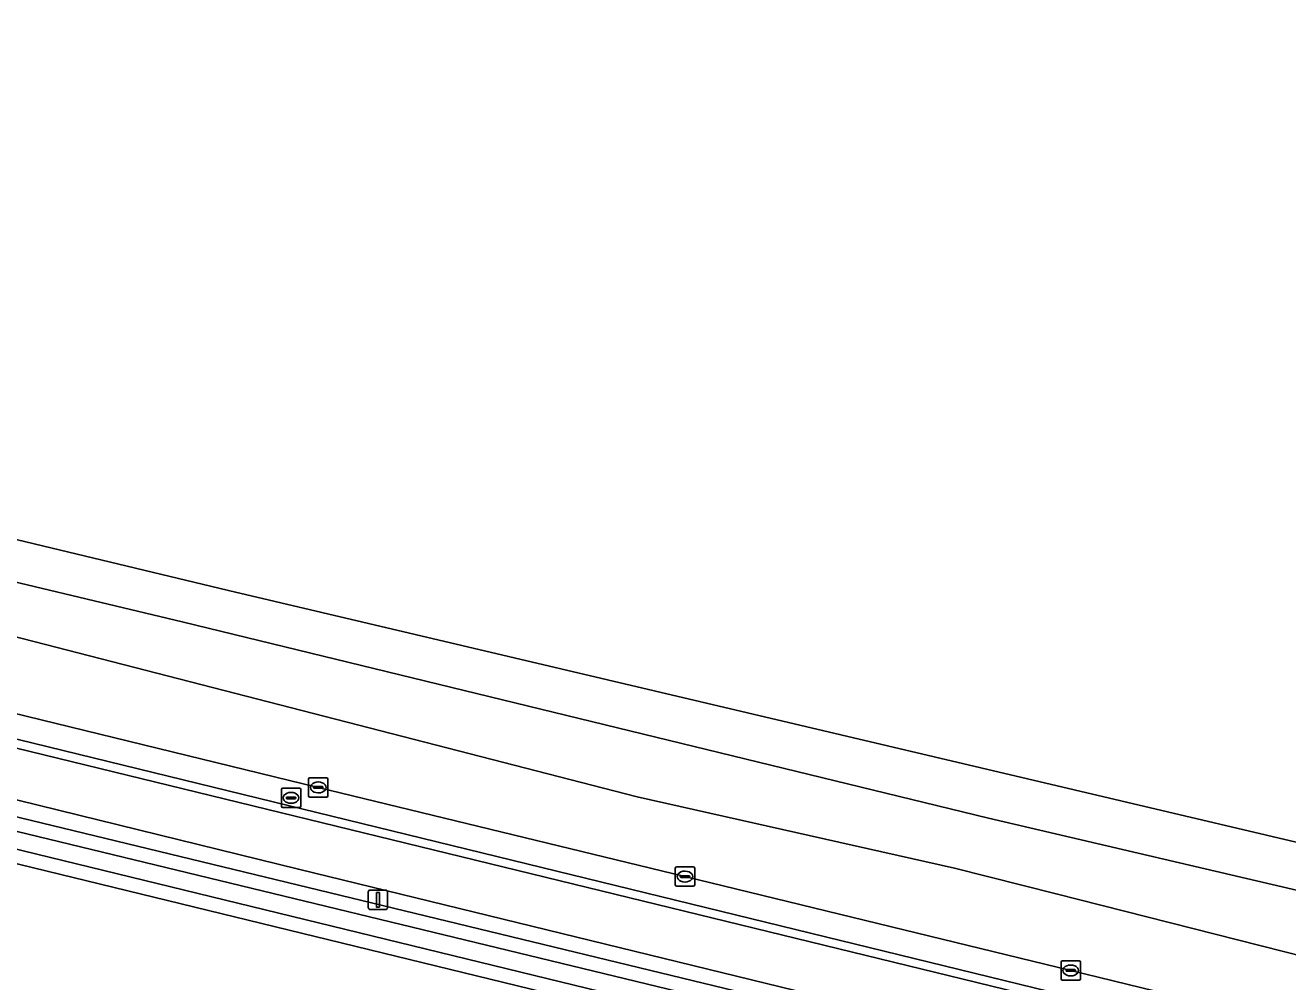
# Model space of a CAD drawing. Extents: x 162803 to 163818, y 381639 to 382475.
# Drawn here: x 163637.8 to 163702.8, y 382306.2 to 382355.5 of the extents above; entities that cross this region are included whole.
import ezdxf

# ---------------------------------------------------------------- set-up
doc = ezdxf.new("R2010")
doc.units = 0
for name, color, linetype in [('IMGEO_Berm_groen', 7, 'Continuous'), ('IMGEO_Berm_open', 7, 'Continuous'), ('IMGEO_Fietspad_gesloten', 7, 'Continuous'), ('IMGEO_Gemengd_bos', 7, 'Continuous'), ('IMGEO_Greppel_droge_sloot', 7, 'Continuous'), ('IMGEO_Kolk', 7, 'Continuous'), ('IMGEO_Lichtmast', 7, 'Continuous'), ('IMGEO_Muur', 7, 'Continuous'), ('IMGEO_Oever', 7, 'Continuous'), ('IMGEO_Rijbaan_regionaal_gesloten', 7, 'Continuous'), ('IMGEO_Rioolput', 7, 'Continuous')]:
    doc.layers.add(name, color=color, linetype=linetype)

msp = doc.modelspace()

# ---------------------------------------------------------------- linework, layer by layer
at = {"layer": 'IMGEO_Berm_groen'}
msp.add_lwpolyline([(163720.319, 382295.243), (163651.831, 382311.978), (163569.364, 382332.248), (163569.326, 382331.973), (163569.232, 382331.465), (163570.006, 382331.261), (163570.848, 382331.04), (163628.135, 382316.897), (163790.356, 382277.615), (163795.117, 382276.462), (163814.335, 382271.696), (163815.664, 382276.948)], dxfattribs=at)
at = {"layer": 'IMGEO_Berm_open'}
for points in [[(163570.189, 382335.917), (163569.932, 382334.645), (163572.662, 382333.997), (163572.775, 382334.457), (163701.266, 382303.053), (163701.144, 382302.641), (163703.819, 382301.971), (163703.914, 382302.396), (163718.577, 382298.68)], [(163735.287, 382296.295), (163728.246, 382297.87), (163721.438, 382299.467), (163713.458, 382301.433), (163691.627, 382306.764), (163671.747, 382311.602), (163652.847, 382316.197), (163631.026, 382321.522), (163591.274, 382331.275)]]:
    msp.add_lwpolyline(points, dxfattribs=at)
at = {"layer": 'IMGEO_Fietspad_gesloten'}
msp.add_lwpolyline([(163718.518, 382298.4), (163703.819, 382301.971), (163701.144, 382302.641), (163572.662, 382333.997), (163569.932, 382334.645), (163569.364, 382332.248), (163651.831, 382311.978), (163720.319, 382295.243)], dxfattribs=at)
at = {"layer": 'IMGEO_Gemengd_bos'}
msp.add_lwpolyline([(163669.317, 382304.454), (163578.559, 382326.591), (163570.126, 382328.542), (163570.848, 382331.04), (163570.006, 382331.261), (163569.064, 382330.718), (163568.558, 382330.427), (163562.716, 382327.06), (163561.925, 382322.622), (163561.621, 382320.566), (163569.935, 382318.52), (163575.494, 382317.166), (163576.647, 382316.882), (163580.183, 382316.012), (163584.05, 382315.081), (163588.343, 382314.041), (163586.764, 382307.529), (163636.405, 382295.498)], dxfattribs=at)
at = {"layer": 'IMGEO_Greppel_droge_sloot'}
msp.add_lwpolyline([(163813.809, 382269.619), (163814.157, 382270.994), (163794.945, 382275.758), (163790.185, 382276.911), (163627.963, 382316.193), (163571.351, 382330.17), (163571.034, 382329.075), (163578.726, 382327.296), (163669.489, 382305.158), (163789.774, 382275.537)], close=True, dxfattribs=at)
at = {"layer": 'IMGEO_Kolk'}
for p, q in [((163652.425, 382316.696), (163653.277, 382316.696)), ((163652.35, 382315.77), (163652.35, 382316.622)), ((163652.609, 382316.19), (163652.609, 382316.202)), ((163653.047, 382316.153), (163652.649, 382316.153)), ((163652.652, 382316.239), (163653.05, 382316.239)), ((163652.838, 382316.476), (163652.863, 382316.476)), ((163653.093, 382316.202), (163653.093, 382316.19)), ((163653.351, 382316.622), (163653.351, 382315.77)), ((163653.277, 382315.696), (163652.425, 382315.696)), ((163652.861, 382315.916), (163652.836, 382315.916)), ((163671.25, 382311.175), (163671.25, 382312.027)), ((163671.325, 382312.101), (163672.177, 382312.101)), ((163671.509, 382311.595), (163671.509, 382311.607)), ((163671.947, 382311.558), (163671.549, 382311.558)), ((163671.552, 382311.644), (163671.95, 382311.644)), ((163671.738, 382311.881), (163671.763, 382311.881)), ((163671.993, 382311.607), (163671.993, 382311.595)), ((163672.251, 382312.027), (163672.251, 382311.175)), ((163672.177, 382311.101), (163671.325, 382311.101)), ((163671.761, 382311.321), (163671.736, 382311.321)), ((163691.13, 382306.337), (163691.13, 382307.189)), ((163691.205, 382307.263), (163692.057, 382307.263)), ((163691.618, 382307.043), (163691.643, 382307.043)), ((163692.131, 382307.189), (163692.131, 382306.337)), ((163691.389, 382306.757), (163691.389, 382306.769)), ((163691.827, 382306.72), (163691.429, 382306.72)), ((163691.432, 382306.806), (163691.83, 382306.806)), ((163691.641, 382306.483), (163691.616, 382306.483)), ((163691.873, 382306.769), (163691.873, 382306.757)), ((163692.057, 382306.263), (163691.205, 382306.263))]:
    msp.add_line(p, q, dxfattribs=at)
for points in [[(163652.425, 382316.696), (163653.277, 382316.696)], [(163652.35, 382315.77), (163652.35, 382316.622)], [(163653.351, 382316.622), (163653.351, 382315.77)], [(163653.277, 382315.696), (163652.425, 382315.696)], [(163671.25, 382311.175), (163671.25, 382312.027)], [(163671.325, 382312.101), (163672.177, 382312.101)], [(163672.251, 382312.027), (163672.251, 382311.175)], [(163672.177, 382311.101), (163671.325, 382311.101)], [(163691.13, 382306.337), (163691.13, 382307.189)], [(163691.205, 382307.263), (163692.057, 382307.263)], [(163692.131, 382307.189), (163692.131, 382306.337)], [(163692.057, 382306.263), (163691.205, 382306.263)]]:
    msp.add_lwpolyline(points, dxfattribs=at)
for centre, radius, start, end in [((163652.427, 382316.62), 0.0765, 91.55205, 178.44795), ((163652.427, 382316.62), 0.0765, 91.55205, 178.44795), ((163653.275, 382316.62), 0.0765, 1.55205, 88.44795), ((163653.275, 382316.62), 0.0765, 1.55205, 88.44795), ((163652.649, 382316.199), 0.0403, 85.87752, 175.75265), ((163652.646, 382316.189), 0.0366, 178.93798, 274.71019), ((163653.05, 382316.196), 0.043, 264.86636, 352.45326), ((163653.054, 382316.201), 0.0386, 1.73085, 96.63898), ((163652.427, 382315.772), 0.0765, 181.55205, 268.44795), ((163652.427, 382315.772), 0.0765, 181.55205, 268.44795), ((163653.275, 382315.772), 0.0765, 271.55205, 358.44795), ((163653.275, 382315.772), 0.0765, 271.55205, 358.44795), ((163671.327, 382312.025), 0.0765, 91.55205, 178.44795), ((163671.327, 382312.025), 0.0765, 91.55205, 178.44795), ((163671.549, 382311.604), 0.0403, 85.87752, 175.75265), ((163671.546, 382311.594), 0.0366, 178.93798, 274.71019), ((163671.95, 382311.601), 0.043, 264.86636, 352.45326), ((163671.954, 382311.606), 0.0386, 1.73085, 96.63898), ((163672.175, 382312.025), 0.0765, 1.55205, 88.44795), ((163672.175, 382312.025), 0.0765, 1.55205, 88.44795), ((163671.327, 382311.177), 0.0765, 181.55205, 268.44795), ((163671.327, 382311.177), 0.0765, 181.55205, 268.44795), ((163672.175, 382311.177), 0.0765, 271.55205, 358.44795), ((163672.175, 382311.177), 0.0765, 271.55205, 358.44795), ((163691.207, 382307.187), 0.0765, 91.55205, 178.44795), ((163691.207, 382307.187), 0.0765, 91.55205, 178.44795), ((163692.055, 382307.187), 0.0765, 1.55205, 88.44795), ((163692.055, 382307.187), 0.0765, 1.55205, 88.44795), ((163691.207, 382306.339), 0.0765, 181.55205, 268.44795), ((163691.207, 382306.339), 0.0765, 181.55205, 268.44795), ((163691.429, 382306.766), 0.0403, 85.87752, 175.75265), ((163691.426, 382306.756), 0.0366, 178.93798, 274.71019), ((163691.83, 382306.763), 0.043, 264.86636, 352.45326), ((163691.834, 382306.768), 0.0386, 1.73085, 96.63898), ((163692.055, 382306.339), 0.0765, 271.55205, 358.44795), ((163692.055, 382306.339), 0.0765, 271.55205, 358.44795)]:
    msp.add_arc(centre, radius, start, end, dxfattribs=at)
for centre, major_axis, ratio, start_param, end_param in [((163652.837, 382316.196), (-0.387, 0.002), 0.722429, 4.712389, 7.853982), ((163652.862, 382316.196), (-0.39, 0.002), 0.717154, 1.570796, 4.712389), ((163671.737, 382311.601), (-0.387, 0.002), 0.722429, 4.712389, 7.853982), ((163671.762, 382311.601), (-0.39, 0.002), 0.717154, 1.570796, 4.712389), ((163691.617, 382306.763), (-0.387, 0.002), 0.722429, 4.712389, 7.853982), ((163691.642, 382306.763), (-0.39, 0.002), 0.717154, 1.570796, 4.712389)]:
    msp.add_ellipse(centre, major_axis=major_axis, ratio=ratio, start_param=start_param, end_param=end_param, dxfattribs=at)
at = {"layer": 'IMGEO_Lichtmast'}
for p, q in [((163655.531, 382310.905), (163656.321, 382310.905)), ((163656.321, 382310.905), (163655.531, 382310.905)), ((163655.431, 382310.005), (163655.431, 382310.805)), ((163655.431, 382310.805), (163655.431, 382310.005)), ((163656.421, 382310.805), (163656.421, 382310.005)), ((163656.421, 382310.005), (163656.421, 382310.805)), ((163656.321, 382309.905), (163655.531, 382309.905)), ((163655.531, 382309.905), (163656.321, 382309.905))]:
    msp.add_line(p, q, dxfattribs=at)
msp.add_lwpolyline([(163655.851, 382310.78), (163656.001, 382310.78), (163656.001, 382310.03), (163655.851, 382310.03), (163655.851, 382310.78)], dxfattribs=at)
for centre, start, end in [((163655.531, 382310.805), 90, 180), ((163655.531, 382310.805), 90, 180), ((163656.321, 382310.805), 0, 90), ((163656.321, 382310.805), 360, 90), ((163655.531, 382310.005), 180, 270), ((163655.531, 382310.005), 180, 270), ((163656.321, 382310.005), 270, 0), ((163656.321, 382310.005), 270, 0)]:
    msp.add_arc(centre, 0.1, start, end, dxfattribs=at)
at = {"layer": 'IMGEO_Muur'}
msp.add_lwpolyline([(163572.775, 382334.457), (163572.662, 382333.997), (163701.144, 382302.641), (163701.266, 382303.053)], close=True, dxfattribs=at)
at = {"layer": 'IMGEO_Oever'}
msp.add_lwpolyline([(163814.335, 382271.696), (163795.117, 382276.462), (163790.356, 382277.615), (163628.135, 382316.897), (163570.848, 382331.04), (163570.126, 382328.542), (163578.559, 382326.591), (163669.317, 382304.454), (163789.601, 382274.834), (163813.631, 382268.917), (163813.809, 382269.619), (163789.774, 382275.537), (163669.489, 382305.158), (163578.726, 382327.296), (163571.034, 382329.075), (163571.351, 382330.17), (163627.963, 382316.193), (163790.185, 382276.911), (163794.945, 382275.758), (163814.157, 382270.994), (163814.335, 382271.696)], dxfattribs=at)
at = {"layer": 'IMGEO_Rijbaan_regionaal_gesloten'}
for points in [[(163818.035, 382286.316), (163648.228, 382326.338), (163548.917, 382350.19), (163527.691, 382355.476)], [(163562.578, 382337.336), (163564.22, 382337.479), (163564.524, 382337.419), (163565.124, 382337.367), (163565.75, 382337.302), (163567.697, 382336.938), (163570.799, 382336.298), (163571.522, 382336.078), (163571.553, 382336.07), (163572.385, 382339.692), (163572.965, 382342.214), (163608.256, 382333.699), (163645.84, 382324.725), (163687.395, 382314.608), (163728.307, 382305.043)], [(163728.307, 382305.043), (163687.395, 382314.608), (163645.84, 382324.725), (163608.256, 382333.699), (163572.965, 382342.214), (163572.385, 382339.692), (163595.173, 382334.095), (163621.339, 382327.668), (163635.313, 382324.449), (163669.284, 382315.712), (163685.648, 382312.033), (163690.872, 382310.708), (163724.813, 382302.1)], [(163724.813, 382302.1), (163690.872, 382310.708), (163685.648, 382312.033), (163669.284, 382315.712), (163635.313, 382324.449), (163621.339, 382327.668), (163595.173, 382334.095), (163572.385, 382339.692), (163571.553, 382336.07), (163591.274, 382331.275), (163631.026, 382321.522), (163652.847, 382316.197), (163671.747, 382311.602), (163691.627, 382306.764), (163713.458, 382301.433)]]:
    msp.add_lwpolyline(points, dxfattribs=at)
at = {"layer": 'IMGEO_Rioolput'}
for p, q in [((163650.95, 382315.231), (163650.95, 382316.083)), ((163651.025, 382316.157), (163651.877, 382316.157)), ((163651.951, 382316.083), (163651.951, 382315.231)), ((163651.209, 382315.651), (163651.209, 382315.663)), ((163651.647, 382315.614), (163651.249, 382315.614)), ((163651.252, 382315.7), (163651.65, 382315.7)), ((163651.438, 382315.937), (163651.463, 382315.937)), ((163651.693, 382315.663), (163651.693, 382315.651)), ((163651.877, 382315.157), (163651.025, 382315.157)), ((163651.461, 382315.377), (163651.436, 382315.377))]:
    msp.add_line(p, q, dxfattribs=at)
for points in [[(163650.95, 382315.231), (163650.95, 382316.083)], [(163651.025, 382316.157), (163651.877, 382316.157)], [(163651.951, 382316.083), (163651.951, 382315.231)], [(163651.877, 382315.157), (163651.025, 382315.157)]]:
    msp.add_lwpolyline(points, dxfattribs=at)
for centre, radius, start, end in [((163651.027, 382316.081), 0.0765, 91.55205, 178.44795), ((163651.027, 382316.081), 0.0765, 91.55205, 178.44795), ((163651.875, 382316.081), 0.0765, 1.55205, 88.44795), ((163651.875, 382316.081), 0.0765, 1.55205, 88.44795), ((163651.249, 382315.66), 0.0403, 85.87752, 175.75265), ((163651.246, 382315.65), 0.0366, 178.93798, 274.71019), ((163651.65, 382315.657), 0.043, 264.86636, 352.45326), ((163651.654, 382315.662), 0.0386, 1.73085, 96.63898), ((163651.027, 382315.233), 0.0765, 181.55205, 268.44795), ((163651.027, 382315.233), 0.0765, 181.55205, 268.44795), ((163651.875, 382315.233), 0.0765, 271.55205, 358.44795), ((163651.875, 382315.233), 0.0765, 271.55205, 358.44795)]:
    msp.add_arc(centre, radius, start, end, dxfattribs=at)
for centre, major_axis, ratio, start_param, end_param in [((163651.437, 382315.657), (-0.387, 0.002), 0.722429, 4.712389, 7.853982), ((163651.462, 382315.657), (-0.39, 0.002), 0.717154, 1.570796, 4.712389)]:
    msp.add_ellipse(centre, major_axis=major_axis, ratio=ratio, start_param=start_param, end_param=end_param, dxfattribs=at)

doc.saveas('drawing.dxf')
